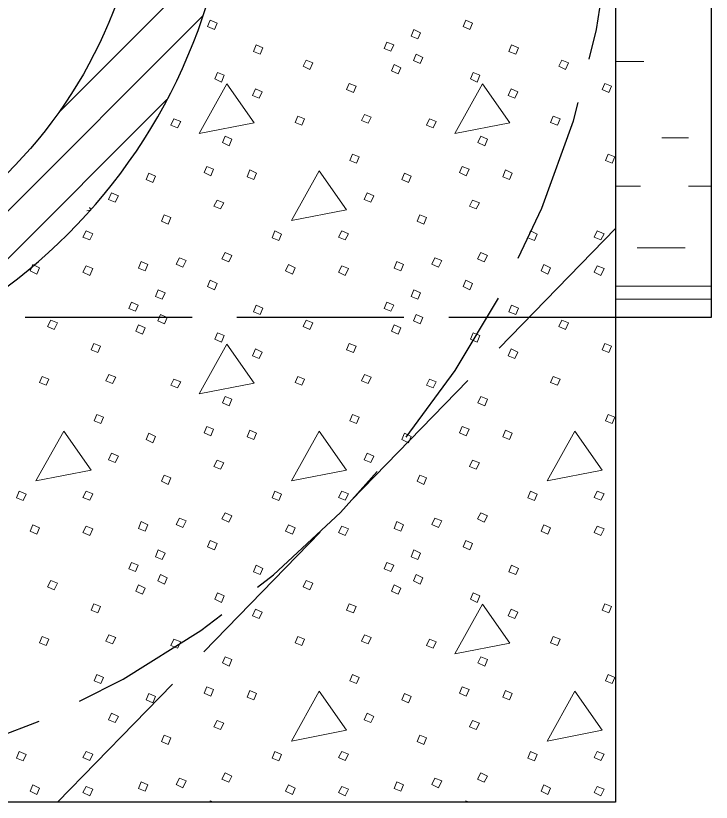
# Model space of a CAD drawing. Extents: x 1036.7 to 1070.7, y 883.9 to 905.9.
# Drawn here: x 1048.598 to 1050.148, y 887.577 to 889.329 of the extents above; entities that cross this region are included whole.
import ezdxf

# ---------------------------------------------------------------- set-up
doc = ezdxf.new("R2010")
doc.units = 0
doc.header["$LTSCALE"] = 0.062
doc.linetypes.add('LONG_DASHED', pattern=[7.5, 6, -1.5])
doc.linetypes.add('MEDIUM_DASHED', pattern=[4.5, 3, -1.5])
doc.layers.add('1', color=7, linetype='Continuous', lineweight=13)

msp = doc.modelspace()

# ---------------------------------------------------------------- linework, layer by layer
at = {"layer": '1', "lineweight": 25}
for p, q in [((1050.14825, 890.77442), (1050.14825, 888.65658)), ((1050.14825, 888.65658), (1049.935, 888.65658))]:
    msp.add_line(p, q, dxfattribs=at)
at = {"layer": '1'}
for p, q in [((1048.693, 889.1125), (1049.0535, 889.473)), ((1048.22892, 888.5425), (1049.01425, 889.32775)), ((1049.935, 889.22708), (1049.99758, 889.22708)), ((1048.41458, 888.62217), (1048.93458, 889.14208)), ((1050.03833, 889.05658), (1050.09758, 889.05658)), ((1049.935, 888.94908), (1049.99017, 888.94908)), ((1050.09758, 888.94908), (1050.14825, 888.94908)), ((1049.98283, 888.812), (1050.09017, 888.812)), ((1049.935, 888.72683), (1050.14825, 888.72683)), ((1049.935, 888.69717), (1050.14825, 888.69717)), ((1049.03008, 887.57667), (1049.03158, 887.58017)), ((1049.03158, 887.58017), (1049.03908, 887.57667)), ((1049.59975, 887.57667), (1049.60125, 887.58017)), ((1049.60125, 887.58017), (1049.60875, 887.57667))]:
    msp.add_line(p, q, dxfattribs=at)
at = {"layer": '1', "linetype": 'LONG_DASHED', "lineweight": 25}
for p, q in [((1049.935, 888.85483), (1048.69133, 887.57667)), ((1049.935, 888.65658), (1046.35942, 888.65658))]:
    msp.add_line(p, q, dxfattribs=at)
at = {"layer": '1', "lineweight": 25}
msp.add_lwpolyline([(1045.72733, 891.87417), (1049.935, 891.87417), (1049.935, 887.57667), (1047.83117, 887.57667)], dxfattribs=at)
at = {"layer": '1'}
for points in [[(1049.03158, 889.31917), (1049.04658, 889.31217), (1049.04058, 889.29817), (1049.02558, 889.30517)], [(1049.60125, 889.31917), (1049.61625, 889.31217), (1049.61025, 889.29817), (1049.59525, 889.30517)], [(1049.48533, 889.29817), (1049.50033, 889.29117), (1049.49433, 889.27717), (1049.47933, 889.28317)], [(1049.1335, 889.26417), (1049.1485, 889.25717), (1049.1425, 889.24317), (1049.1275, 889.24917)], [(1049.42533, 889.27017), (1049.44033, 889.26417), (1049.43433, 889.25017), (1049.41933, 889.25617)], [(1049.70325, 889.26417), (1049.71825, 889.25717), (1049.71225, 889.24317), (1049.69725, 889.24917)], [(1049.49033, 889.24317), (1049.50533, 889.23625), (1049.49933, 889.22225), (1049.48433, 889.22925)], [(1049.24542, 889.23025), (1049.26042, 889.22425), (1049.25342, 889.20925), (1049.23842, 889.21625)], [(1049.44133, 889.22025), (1049.45633, 889.21325), (1049.45033, 889.19925), (1049.43533, 889.20625)], [(1049.81517, 889.23025), (1049.83017, 889.22425), (1049.82317, 889.20925), (1049.80817, 889.21625)], [(1049.04758, 889.20225), (1049.0625, 889.19625), (1049.0565, 889.18125), (1049.04158, 889.18825)], [(1049.61725, 889.20225), (1049.63225, 889.19625), (1049.62625, 889.18125), (1049.61125, 889.18825)], [(1049.0685, 889.17725), (1049.00658, 889.06633), (1049.1295, 889.09025)], [(1049.1325, 889.16625), (1049.1475, 889.15925), (1049.1405, 889.14525), (1049.1255, 889.15125)], [(1049.34142, 889.17825), (1049.35642, 889.17225), (1049.35042, 889.15825), (1049.33542, 889.16425)], [(1049.63825, 889.17725), (1049.57633, 889.06633), (1049.69925, 889.09025)], [(1049.70225, 889.16625), (1049.71725, 889.15925), (1049.71025, 889.14525), (1049.69525, 889.15125)], [(1049.91117, 889.17825), (1049.92617, 889.17225), (1049.92017, 889.15825), (1049.90517, 889.16425)], [(1048.95058, 889.09925), (1048.96558, 889.09325), (1048.95858, 889.07933), (1048.94358, 889.08533)], [(1049.2265, 889.10525), (1049.24142, 889.09925), (1049.2355, 889.08533), (1049.2205, 889.09125)], [(1049.37542, 889.10925), (1049.39042, 889.10325), (1049.38342, 889.08925), (1049.36842, 889.09525)], [(1049.52033, 889.09925), (1049.53533, 889.09325), (1049.52833, 889.07933), (1049.51333, 889.08533)], [(1049.79617, 889.10525), (1049.81117, 889.09925), (1049.80517, 889.08533), (1049.79017, 889.09125)], [(1049.0645, 889.06033), (1049.0795, 889.05433), (1049.0735, 889.03933), (1049.05858, 889.04633)], [(1049.63425, 889.06033), (1049.64925, 889.05433), (1049.64325, 889.03933), (1049.62825, 889.04633)], [(1049.34842, 889.02033), (1049.36342, 889.01433), (1049.35742, 889.00033), (1049.34242, 889.00633)], [(1049.91817, 889.02033), (1049.93317, 889.01433), (1049.92717, 889.00033), (1049.91217, 889.00633)], [(1049.02358, 888.99333), (1049.03858, 888.98733), (1049.03258, 888.97233), (1049.01758, 888.97933)], [(1049.59333, 888.99333), (1049.60825, 888.98733), (1049.60225, 888.97233), (1049.58733, 888.97933)], [(1048.89458, 888.97833), (1048.90958, 888.97133), (1048.90358, 888.95733), (1048.88858, 888.96433)], [(1049.1195, 888.98533), (1049.1345, 888.97833), (1049.1285, 888.96433), (1049.1135, 888.97033)], [(1049.27442, 888.98333), (1049.2125, 888.87242), (1049.33542, 888.89642)], [(1049.46433, 888.97833), (1049.47933, 888.97133), (1049.47333, 888.95733), (1049.45833, 888.96433)], [(1049.68925, 888.98533), (1049.70425, 888.97833), (1049.69825, 888.96433), (1049.68325, 888.97033)], [(1048.81167, 888.93442), (1048.82667, 888.92742), (1048.81967, 888.91342), (1048.80467, 888.91942)], [(1049.38142, 888.93442), (1049.39642, 888.92742), (1049.38942, 888.91342), (1049.37442, 888.91942)], [(1049.04658, 888.91842), (1049.0615, 888.91242), (1049.05458, 888.89842), (1049.03958, 888.90442)], [(1049.61625, 888.91842), (1049.63125, 888.91242), (1049.62425, 888.89842), (1049.60925, 888.90442)], [(1048.92858, 888.88542), (1048.94358, 888.87942), (1048.93758, 888.86442), (1048.92258, 888.87142)], [(1049.49833, 888.88542), (1049.51333, 888.87942), (1049.50733, 888.86442), (1049.49233, 888.87142)], [(1048.75467, 888.84942), (1048.76967, 888.84342), (1048.76267, 888.82942), (1048.74767, 888.83542)], [(1049.1755, 888.84942), (1049.1905, 888.84242), (1049.1845, 888.82842), (1049.1695, 888.83442)], [(1049.32442, 888.84942), (1049.33942, 888.84342), (1049.33242, 888.82942), (1049.31742, 888.83542)], [(1049.74525, 888.84942), (1049.76025, 888.84242), (1049.75425, 888.82842), (1049.73925, 888.83442)], [(1049.89417, 888.84942), (1049.90917, 888.84342), (1049.90217, 888.82942), (1049.88717, 888.83542)], [(1049.0645, 888.80142), (1049.0795, 888.7945), (1049.0725, 888.7805), (1049.05758, 888.7875)], [(1049.63425, 888.80142), (1049.64925, 888.7945), (1049.64225, 888.7805), (1049.62725, 888.7875)], [(1048.87767, 888.7815), (1048.89258, 888.7745), (1048.88658, 888.7605), (1048.87167, 888.7665)], [(1048.96258, 888.7895), (1048.97758, 888.7835), (1048.97058, 888.7685), (1048.95558, 888.7755)], [(1049.44733, 888.7815), (1049.46233, 888.7745), (1049.45633, 888.7605), (1049.44133, 888.7665)], [(1049.53233, 888.7895), (1049.54733, 888.7835), (1049.54033, 888.7685), (1049.52533, 888.7755)], [(1048.63575, 888.7745), (1048.65075, 888.7675), (1048.64475, 888.7535), (1048.62975, 888.7605)], [(1048.75467, 888.7715), (1048.76967, 888.7655), (1048.76267, 888.7505), (1048.74767, 888.7575)], [(1049.2055, 888.7745), (1049.2205, 888.7675), (1049.2145, 888.7535), (1049.1995, 888.7605)], [(1049.32442, 888.7715), (1049.33942, 888.7655), (1049.33242, 888.7505), (1049.31742, 888.7575)], [(1049.77517, 888.7745), (1049.79017, 888.7675), (1049.78417, 888.7535), (1049.76917, 888.7605)], [(1049.89417, 888.7715), (1049.90917, 888.7655), (1049.90217, 888.7505), (1049.88717, 888.7575)], [(1049.03158, 888.7395), (1049.04658, 888.7325), (1049.04058, 888.7185), (1049.02558, 888.7255)], [(1049.60125, 888.7395), (1049.61625, 888.7325), (1049.61025, 888.7185), (1049.59525, 888.7255)], [(1048.91558, 888.7185), (1048.93058, 888.7115), (1048.92458, 888.6975), (1048.90958, 888.7035)], [(1049.48533, 888.7185), (1049.50033, 888.7115), (1049.49433, 888.6975), (1049.47933, 888.7035)], [(1048.85567, 888.6905), (1048.87067, 888.6845), (1048.86467, 888.6705), (1048.84967, 888.6765)], [(1049.1335, 888.6845), (1049.1485, 888.6775), (1049.1425, 888.6635), (1049.1275, 888.6695)], [(1049.42533, 888.6905), (1049.44033, 888.6845), (1049.43433, 888.6705), (1049.41933, 888.6765)], [(1049.70325, 888.6845), (1049.71825, 888.6775), (1049.71225, 888.6635), (1049.69725, 888.6695)], [(1048.92058, 888.6635), (1048.93558, 888.65658), (1048.92958, 888.64258), (1048.91458, 888.64958)], [(1049.49033, 888.6635), (1049.50533, 888.65658), (1049.49933, 888.64258), (1049.48433, 888.64958)], [(1048.67575, 888.65058), (1048.69075, 888.64458), (1048.68375, 888.62958), (1048.66875, 888.63658)], [(1048.87167, 888.64058), (1048.88658, 888.63358), (1048.88067, 888.61958), (1048.86567, 888.62658)], [(1049.24542, 888.65058), (1049.26042, 888.64458), (1049.25342, 888.62958), (1049.23842, 888.63658)], [(1049.44133, 888.64058), (1049.45633, 888.63358), (1049.45033, 888.61958), (1049.43533, 888.62658)], [(1049.81517, 888.65058), (1049.83017, 888.64458), (1049.82317, 888.62958), (1049.80817, 888.63658)], [(1049.04758, 888.62258), (1049.0625, 888.61658), (1049.0565, 888.60158), (1049.04158, 888.60858)], [(1049.61725, 888.62258), (1049.63225, 888.61658), (1049.62625, 888.60158), (1049.61125, 888.60858)], [(1048.77167, 888.59858), (1048.78667, 888.59258), (1048.78067, 888.57858), (1048.76567, 888.58458)], [(1049.0685, 888.59758), (1049.00658, 888.48667), (1049.1295, 888.51067)], [(1049.34142, 888.59858), (1049.35642, 888.59258), (1049.35042, 888.57858), (1049.33542, 888.58458)], [(1049.91117, 888.59858), (1049.92617, 888.59258), (1049.92017, 888.57858), (1049.90517, 888.58458)], [(1049.1325, 888.58658), (1049.1475, 888.57958), (1049.1405, 888.56558), (1049.1255, 888.57158)], [(1049.70225, 888.58658), (1049.71725, 888.57958), (1049.71025, 888.56558), (1049.69525, 888.57158)], [(1048.65675, 888.52558), (1048.67175, 888.51958), (1048.66575, 888.50567), (1048.65075, 888.51167)], [(1048.80567, 888.52958), (1048.82067, 888.52358), (1048.81367, 888.50967), (1048.79867, 888.51558)], [(1048.95058, 888.51958), (1048.96558, 888.51358), (1048.95858, 888.49967), (1048.94358, 888.50567)], [(1049.2265, 888.52558), (1049.24142, 888.51958), (1049.2355, 888.50567), (1049.2205, 888.51167)], [(1049.37542, 888.52958), (1049.39042, 888.52358), (1049.38342, 888.50967), (1049.36842, 888.51558)], [(1049.52033, 888.51958), (1049.53533, 888.51358), (1049.52833, 888.49967), (1049.51333, 888.50567)], [(1049.79617, 888.52558), (1049.81117, 888.51958), (1049.80517, 888.50567), (1049.79017, 888.51167)], [(1049.0645, 888.48067), (1049.0795, 888.47467), (1049.0735, 888.45967), (1049.05858, 888.46667)], [(1049.63425, 888.48067), (1049.64925, 888.47467), (1049.64325, 888.45967), (1049.62825, 888.46667)], [(1048.77867, 888.44067), (1048.79367, 888.43467), (1048.78767, 888.42067), (1048.77267, 888.42667)], [(1049.34842, 888.44067), (1049.36342, 888.43467), (1049.35742, 888.42067), (1049.34242, 888.42667)], [(1049.91817, 888.44067), (1049.93317, 888.43467), (1049.92717, 888.42067), (1049.91217, 888.42667)], [(1049.02358, 888.41367), (1049.03858, 888.40767), (1049.03258, 888.39267), (1049.01758, 888.39967)], [(1049.59333, 888.41367), (1049.60825, 888.40767), (1049.60225, 888.39267), (1049.58733, 888.39967)], [(1048.70475, 888.40367), (1048.64275, 888.29275), (1048.76567, 888.31675)], [(1048.89458, 888.39867), (1048.90958, 888.39167), (1048.90358, 888.37767), (1048.88858, 888.38467)], [(1049.1195, 888.40567), (1049.1345, 888.39867), (1049.1285, 888.38467), (1049.1135, 888.39067)], [(1049.27442, 888.40367), (1049.2125, 888.29275), (1049.33542, 888.31675)], [(1049.46433, 888.39867), (1049.47933, 888.39167), (1049.47333, 888.37767), (1049.45833, 888.38467)], [(1049.68925, 888.40567), (1049.70425, 888.39867), (1049.69825, 888.38467), (1049.68325, 888.39067)], [(1049.84417, 888.40367), (1049.78217, 888.29275), (1049.90517, 888.31675)], [(1048.81167, 888.35475), (1048.82667, 888.34775), (1048.81967, 888.33375), (1048.80467, 888.33975)], [(1049.38142, 888.35475), (1049.39642, 888.34775), (1049.38942, 888.33375), (1049.37442, 888.33975)], [(1049.04658, 888.33875), (1049.0615, 888.33275), (1049.05458, 888.31875), (1049.03958, 888.32475)], [(1049.61625, 888.33875), (1049.63125, 888.33275), (1049.62425, 888.31875), (1049.60925, 888.32475)], [(1048.92858, 888.30575), (1048.94358, 888.29975), (1048.93758, 888.28475), (1048.92258, 888.29175)], [(1049.49833, 888.30575), (1049.51333, 888.29975), (1049.50733, 888.28475), (1049.49233, 888.29175)], [(1048.60575, 888.26975), (1048.62075, 888.26275), (1048.61475, 888.24875), (1048.59975, 888.25475)], [(1048.75467, 888.26975), (1048.76967, 888.26375), (1048.76267, 888.24975), (1048.74767, 888.25575)], [(1049.1755, 888.26975), (1049.1905, 888.26275), (1049.1845, 888.24875), (1049.1695, 888.25475)], [(1049.32442, 888.26975), (1049.33942, 888.26375), (1049.33242, 888.24975), (1049.31742, 888.25575)], [(1049.74525, 888.26975), (1049.76025, 888.26275), (1049.75425, 888.24875), (1049.73925, 888.25475)], [(1049.89417, 888.26975), (1049.90917, 888.26375), (1049.90217, 888.24975), (1049.88717, 888.25575)], [(1049.0645, 888.22175), (1049.0795, 888.21483), (1049.0725, 888.20083), (1049.05758, 888.20783)], [(1049.63425, 888.22175), (1049.64925, 888.21483), (1049.64225, 888.20083), (1049.62725, 888.20783)], [(1048.96258, 888.20983), (1048.97758, 888.20383), (1048.97058, 888.18883), (1048.95558, 888.19583)], [(1049.53233, 888.20983), (1049.54733, 888.20383), (1049.54033, 888.18883), (1049.52533, 888.19583)], [(1048.63575, 888.19483), (1048.65075, 888.18783), (1048.64475, 888.17383), (1048.62975, 888.18083)], [(1048.75467, 888.19183), (1048.76967, 888.18583), (1048.76267, 888.17083), (1048.74767, 888.17783)], [(1048.87767, 888.20183), (1048.89258, 888.19483), (1048.88658, 888.18083), (1048.87167, 888.18683)], [(1049.2055, 888.19483), (1049.2205, 888.18783), (1049.2145, 888.17383), (1049.1995, 888.18083)], [(1049.32442, 888.19183), (1049.33942, 888.18583), (1049.33242, 888.17083), (1049.31742, 888.17783)], [(1049.44733, 888.20183), (1049.46233, 888.19483), (1049.45633, 888.18083), (1049.44133, 888.18683)], [(1049.77517, 888.19483), (1049.79017, 888.18783), (1049.78417, 888.17383), (1049.76917, 888.18083)], [(1049.89417, 888.19183), (1049.90917, 888.18583), (1049.90217, 888.17083), (1049.88717, 888.17783)], [(1049.03158, 888.15983), (1049.04658, 888.15283), (1049.04058, 888.13883), (1049.02558, 888.14583)], [(1049.60125, 888.15983), (1049.61625, 888.15283), (1049.61025, 888.13883), (1049.59525, 888.14583)], [(1048.91558, 888.13883), (1048.93058, 888.13183), (1048.92458, 888.11783), (1048.90958, 888.12383)], [(1049.48533, 888.13883), (1049.50033, 888.13183), (1049.49433, 888.11783), (1049.47933, 888.12383)], [(1048.85567, 888.11083), (1048.87067, 888.10483), (1048.86467, 888.09083), (1048.84967, 888.09683)], [(1049.1335, 888.10483), (1049.1485, 888.09783), (1049.1425, 888.08383), (1049.1275, 888.08983)], [(1049.42533, 888.11083), (1049.44033, 888.10483), (1049.43433, 888.09083), (1049.41933, 888.09683)], [(1049.70325, 888.10483), (1049.71825, 888.09783), (1049.71225, 888.08383), (1049.69725, 888.08983)], [(1048.92058, 888.08383), (1048.93558, 888.07683), (1048.92958, 888.06292), (1048.91458, 888.06992)], [(1049.49033, 888.08383), (1049.50533, 888.07683), (1049.49933, 888.06292), (1049.48433, 888.06992)], [(1048.67575, 888.07092), (1048.69075, 888.06492), (1048.68375, 888.04992), (1048.66875, 888.05692)], [(1049.24542, 888.07092), (1049.26042, 888.06492), (1049.25342, 888.04992), (1049.23842, 888.05692)], [(1048.87167, 888.06092), (1048.88658, 888.05392), (1048.88067, 888.03992), (1048.86567, 888.04692)], [(1049.44133, 888.06092), (1049.45633, 888.05392), (1049.45033, 888.03992), (1049.43533, 888.04692)], [(1049.04758, 888.04292), (1049.0625, 888.03692), (1049.0565, 888.02192), (1049.04158, 888.02892)], [(1049.61725, 888.04292), (1049.63225, 888.03692), (1049.62625, 888.02192), (1049.61125, 888.02892)], [(1048.77167, 888.01892), (1048.78667, 888.01292), (1048.78067, 887.99892), (1048.76567, 888.00492)], [(1049.34142, 888.01892), (1049.35642, 888.01292), (1049.35042, 887.99892), (1049.33542, 888.00492)], [(1049.63825, 888.01792), (1049.57633, 887.907), (1049.69925, 887.931)], [(1049.91117, 888.01892), (1049.92617, 888.01292), (1049.92017, 887.99892), (1049.90517, 888.00492)], [(1049.1325, 888.00692), (1049.1475, 887.99992), (1049.1405, 887.98592), (1049.1255, 887.99192)], [(1049.70225, 888.00692), (1049.71725, 887.99992), (1049.71025, 887.98592), (1049.69525, 887.99192)], [(1048.65675, 887.94592), (1048.67175, 887.93992), (1048.66575, 887.926), (1048.65075, 887.932)], [(1048.80567, 887.94992), (1048.82067, 887.94392), (1048.81367, 887.93), (1048.79867, 887.93592)], [(1048.95058, 887.93992), (1048.96558, 887.93392), (1048.95858, 887.92), (1048.94358, 887.926)], [(1049.2265, 887.94592), (1049.24142, 887.93992), (1049.2355, 887.926), (1049.2205, 887.932)], [(1049.37542, 887.94992), (1049.39042, 887.94392), (1049.38342, 887.93), (1049.36842, 887.93592)], [(1049.52033, 887.93992), (1049.53533, 887.93392), (1049.52833, 887.92), (1049.51333, 887.926)], [(1049.79617, 887.94592), (1049.81117, 887.93992), (1049.80517, 887.926), (1049.79017, 887.932)], [(1049.0645, 887.901), (1049.0795, 887.895), (1049.0735, 887.88), (1049.05858, 887.887)], [(1049.63425, 887.901), (1049.64925, 887.895), (1049.64325, 887.88), (1049.62825, 887.887)], [(1048.77867, 887.861), (1048.79367, 887.855), (1048.78767, 887.841), (1048.77267, 887.847)], [(1049.34842, 887.861), (1049.36342, 887.855), (1049.35742, 887.841), (1049.34242, 887.847)], [(1049.91817, 887.861), (1049.93317, 887.855), (1049.92717, 887.841), (1049.91217, 887.847)], [(1048.89458, 887.819), (1048.90958, 887.812), (1048.90358, 887.798), (1048.88858, 887.805)], [(1049.02358, 887.834), (1049.03858, 887.828), (1049.03258, 887.813), (1049.01758, 887.82)], [(1049.1195, 887.826), (1049.1345, 887.819), (1049.1285, 887.805), (1049.1135, 887.811)], [(1049.27442, 887.824), (1049.2125, 887.71308), (1049.33542, 887.73708)], [(1049.46433, 887.819), (1049.47933, 887.812), (1049.47333, 887.798), (1049.45833, 887.805)], [(1049.59333, 887.834), (1049.60825, 887.828), (1049.60225, 887.813), (1049.58733, 887.82)], [(1049.68925, 887.826), (1049.70425, 887.819), (1049.69825, 887.805), (1049.68325, 887.811)], [(1049.84417, 887.824), (1049.78217, 887.71308), (1049.90517, 887.73708)], [(1048.81167, 887.77508), (1048.82667, 887.76808), (1048.81967, 887.75408), (1048.80467, 887.76008)], [(1049.38142, 887.77508), (1049.39642, 887.76808), (1049.38942, 887.75408), (1049.37442, 887.76008)], [(1049.04658, 887.75908), (1049.0615, 887.75308), (1049.05458, 887.73908), (1049.03958, 887.74508)], [(1049.61625, 887.75908), (1049.63125, 887.75308), (1049.62425, 887.73908), (1049.60925, 887.74508)], [(1048.92858, 887.72608), (1048.94358, 887.72008), (1048.93758, 887.70508), (1048.92258, 887.71208)], [(1049.49833, 887.72608), (1049.51333, 887.72008), (1049.50733, 887.70508), (1049.49233, 887.71208)], [(1048.60575, 887.69008), (1048.62075, 887.68308), (1048.61475, 887.66908), (1048.59975, 887.67508)], [(1048.75467, 887.69008), (1048.76967, 887.68408), (1048.76267, 887.67008), (1048.74767, 887.67608)], [(1049.1755, 887.69008), (1049.1905, 887.68308), (1049.1845, 887.66908), (1049.1695, 887.67508)], [(1049.32442, 887.69008), (1049.33942, 887.68408), (1049.33242, 887.67008), (1049.31742, 887.67608)], [(1049.74525, 887.69008), (1049.76025, 887.68308), (1049.75425, 887.66908), (1049.73925, 887.67508)], [(1049.89417, 887.69008), (1049.90917, 887.68408), (1049.90217, 887.67008), (1049.88717, 887.67608)], [(1049.0645, 887.64217), (1049.0795, 887.63517), (1049.0725, 887.62117), (1049.05758, 887.62817)], [(1049.63425, 887.64217), (1049.64925, 887.63517), (1049.64225, 887.62117), (1049.62725, 887.62817)], [(1048.96258, 887.63017), (1048.97758, 887.62417), (1048.97058, 887.60917), (1048.95558, 887.61617)], [(1049.53233, 887.63017), (1049.54733, 887.62417), (1049.54033, 887.60917), (1049.52533, 887.61617)], [(1048.63575, 887.61517), (1048.65075, 887.60817), (1048.64475, 887.59417), (1048.62975, 887.60117)], [(1048.75467, 887.61217), (1048.76967, 887.60617), (1048.76267, 887.59117), (1048.74767, 887.59817)], [(1048.87767, 887.62217), (1048.89258, 887.61517), (1048.88658, 887.60117), (1048.87167, 887.60717)], [(1049.2055, 887.61517), (1049.2205, 887.60817), (1049.2145, 887.59417), (1049.1995, 887.60117)], [(1049.32442, 887.61217), (1049.33942, 887.60617), (1049.33242, 887.59117), (1049.31742, 887.59817)], [(1049.44733, 887.62217), (1049.46233, 887.61517), (1049.45633, 887.60117), (1049.44133, 887.60717)], [(1049.77517, 887.61517), (1049.79017, 887.60817), (1049.78417, 887.59417), (1049.76917, 887.60117)], [(1049.89417, 887.61217), (1049.90917, 887.60617), (1049.90217, 887.59117), (1049.88717, 887.59817)]]:
    msp.add_lwpolyline(points, close=True, dxfattribs=at)
msp.add_lwpolyline([(1048.756, 888.8945), (1048.76567, 888.89642), (1048.76208, 888.90158)], dxfattribs=at)
at = {"layer": '1', "linetype": 'LONG_DASHED', "lineweight": 25}
msp.add_ellipse((1047.78549, 889.72543), major_axis=(2.14947, 0), ratio=0.999895, start_param=4.7336585, end_param=7.8327121, dxfattribs=at)
at = {"layer": '1', "lineweight": 25}
msp.add_ellipse((1047.8312, 889.72543), major_axis=(1.24875, 0), ratio=0.999895, start_param=4.712389, end_param=7.8539816, dxfattribs=at)
msp.add_ellipse((1047.8312, 889.72543), major_axis=(1.05751, 0), ratio=0.999895, dxfattribs=at)
at = {"layer": '1', "linetype": 'MEDIUM_DASHED'}
msp.add_ellipse((1047.8312, 889.72543), major_axis=(0.83646, 0), ratio=0.999895, dxfattribs=at)

doc.saveas('drawing.dxf')
